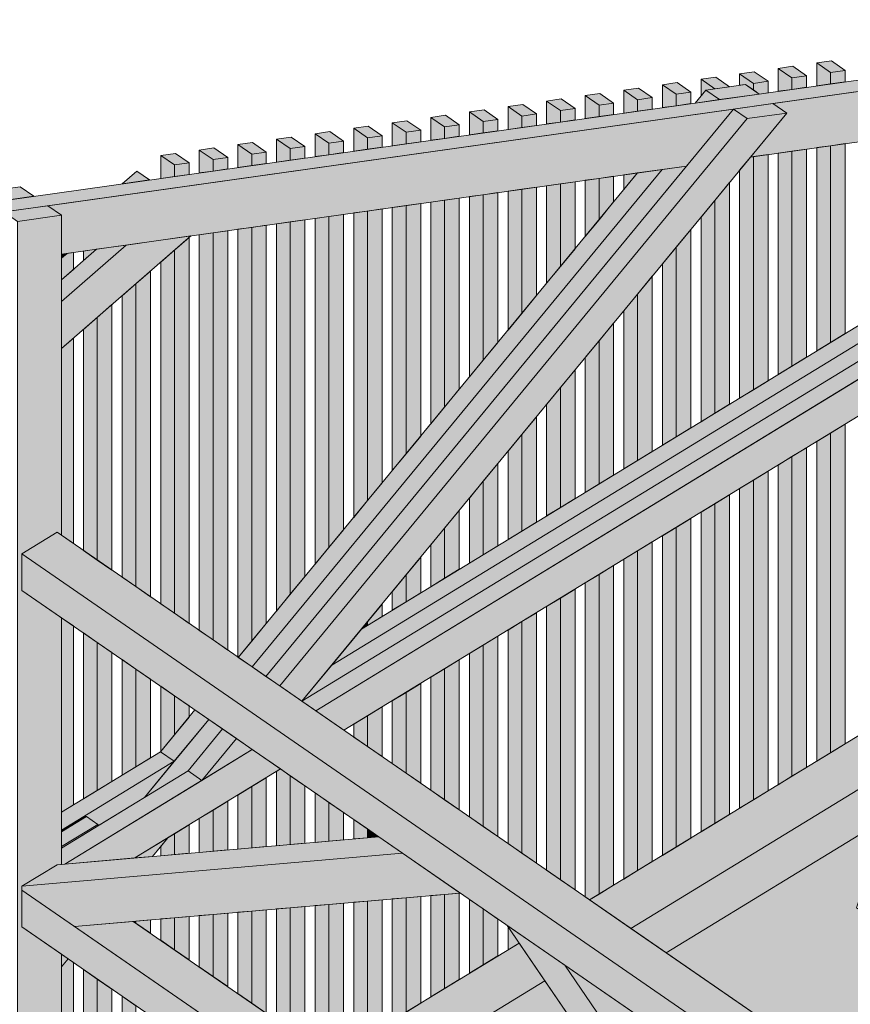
# Model space of a CAD drawing. Header units: millimetres. Extents: x 0 to 1517, y -116 to 725.
# Tile 419 of 501: x 1098 to 1119, y 662 to 687. Entities that reach past the tile are written whole.
import ezdxf

# ---------------------------------------------------------------- set-up
doc = ezdxf.new("R2010")
doc.units = ezdxf.units.MM
doc.layers.add('Ech.1_100', color=7, linetype='Continuous')

msp = doc.modelspace()

# ---------------------------------------------------------------- hatches: boundary and pattern name
at = {"layer": 'Ech.1_100', "linetype": 'Continuous', "lineweight": 5, "true_color": 0xd4c4b3, "transparency": 33554687}
for points in [[(1129.625, 686.693), (1095.197, 681.838), (1095.54, 681.601), (1129.523, 686.394), (1129.625, 686.693)], [(1116.315, 683.28), (1127.986, 684.926), (1127.986, 686.177), (1116.873, 684.61), (1117.216, 684.373), (1116.315, 683.28)], [(1099.191, 680.865), (1114.724, 683.056), (1115.891, 684.471), (1098.848, 682.068), (1099.191, 681.831), (1099.191, 680.865)], [(1105.907, 670.651), (1127.643, 683.927), (1127.301, 684.163), (1106.647, 671.548), (1105.907, 670.651)], [(1127.643, 683.927), (1105.907, 670.651), (1105.168, 669.753), (1127.643, 683.481), (1127.643, 683.927)], [(1105.51, 669.516), (1128.329, 683.454), (1127.986, 683.69), (1105.168, 669.753), (1105.167, 669.753), (1105.51, 669.516)], [(1128.438, 683.521), (1105.51, 669.516), (1106.211, 669.032), (1128.438, 682.608), (1128.438, 683.521)], [(1102.405, 681.319), (1100.796, 681.092), (1099.191, 679.693), (1099.191, 678.517), (1102.405, 681.319)], [(1100.796, 681.092), (1100.063, 680.988), (1099.191, 680.228), (1099.191, 679.693), (1100.796, 681.092)], [(1099.191, 666.548), (1101.995, 668.261), (1101.652, 668.498), (1099.191, 666.994), (1099.191, 666.548)], [(1099.274, 665.708), (1101.015, 665.858), (1104.635, 668.07), (1103.934, 668.554), (1099.274, 665.708)], [(1099.793, 666.893), (1099.795, 666.893), (1099.797, 666.893), (1099.8, 666.893), (1099.802, 666.892), (1099.804, 666.891), (1099.806, 666.89), (1099.809, 666.889), (1099.811, 666.887), (1100.092, 666.693), (1100.095, 666.692), (1100.097, 666.69), (1100.099, 666.687), (1100.102, 666.685), (1100.104, 666.683), (1100.106, 666.68), (1100.108, 666.677), (1100.11, 666.674), (1100.112, 666.671), (1100.114, 666.668), (1100.115, 666.667), (1101.255, 667.363), (1101.995, 668.261), (1099.191, 666.548), (1099.191, 666.527), (1099.788, 666.891), (1099.79, 666.892), (1099.791, 666.893), (1099.793, 666.893)], [(1099.191, 665.7), (1099.274, 665.708), (1102.68, 667.788), (1102.337, 668.024), (1099.191, 666.103), (1099.191, 665.7)]]:
    msp.add_hatch(color=9, dxfattribs=at).paths.add_polyline_path(points)
at = {"layer": 'Ech.1_100', "linetype": 'Continuous', "lineweight": 5, "true_color": 0xeaddd7, "transparency": 33554687}
for points in [[(1117.367, 685.534), (1117.003, 685.483), (1117.345, 685.246), (1117.71, 685.297), (1117.367, 685.534)], [(1117.003, 684.913), (1117.345, 684.961), (1117.345, 685.246), (1117.003, 685.483), (1117.003, 684.913)], [(1118.305, 685.381), (1118.669, 685.433), (1118.326, 685.669), (1117.962, 685.618), (1118.305, 685.381)], [(1117.962, 685.048), (1118.305, 685.097), (1118.305, 685.381), (1117.962, 685.618), (1117.962, 685.048)], [(1115.449, 685.264), (1115.085, 685.212), (1115.427, 684.976), (1115.791, 685.027), (1115.449, 685.264)], [(1115.205, 684.944), (1115.427, 684.976), (1115.085, 685.212), (1115.085, 684.798), (1115.205, 684.944)], [(1116.386, 685.111), (1116.751, 685.162), (1116.408, 685.399), (1116.044, 685.347), (1116.386, 685.111)], [(1116.044, 685.063), (1116.188, 685.083), (1116.386, 684.946), (1116.386, 685.111), (1116.044, 685.347), (1116.044, 685.063)], [(1117.71, 685.297), (1117.345, 685.246), (1117.345, 684.961), (1117.71, 685.013), (1117.71, 685.297)], [(1118.669, 685.433), (1118.305, 685.381), (1118.305, 685.097), (1118.669, 685.148), (1118.669, 685.433)], [(1113.509, 684.705), (1113.873, 684.756), (1113.531, 684.993), (1113.166, 684.942), (1113.509, 684.705)], [(1114.49, 685.128), (1114.126, 685.077), (1114.468, 684.84), (1114.832, 684.892), (1114.49, 685.128)], [(1114.126, 684.507), (1114.468, 684.555), (1114.468, 684.84), (1114.126, 685.077), (1114.126, 684.507)], [(1116.751, 685.162), (1116.386, 685.111), (1116.386, 684.946), (1116.531, 684.846), (1116.751, 684.877), (1116.751, 685.162)], [(1111.591, 684.435), (1111.955, 684.486), (1111.612, 684.722), (1111.248, 684.671), (1111.591, 684.435)], [(1112.55, 684.57), (1112.914, 684.621), (1112.572, 684.858), (1112.207, 684.806), (1112.55, 684.57)], [(1112.207, 684.237), (1112.55, 684.285), (1112.55, 684.57), (1112.207, 684.806), (1112.207, 684.237)], [(1113.166, 684.372), (1113.509, 684.42), (1113.509, 684.705), (1113.166, 684.942), (1113.166, 684.372)], [(1113.873, 684.756), (1113.509, 684.705), (1113.509, 684.42), (1113.873, 684.472), (1113.873, 684.756)], [(1114.832, 684.892), (1114.468, 684.84), (1114.468, 684.555), (1114.832, 684.607), (1114.832, 684.892)], [(1110.653, 684.587), (1110.289, 684.536), (1110.632, 684.299), (1110.996, 684.351), (1110.653, 684.587)], [(1110.289, 683.966), (1110.632, 684.014), (1110.632, 684.299), (1110.289, 684.536), (1110.289, 683.966)], [(1111.248, 684.101), (1111.591, 684.15), (1111.591, 684.435), (1111.248, 684.671), (1111.248, 684.101)], [(1111.955, 684.486), (1111.591, 684.435), (1111.591, 684.15), (1111.955, 684.201), (1111.955, 684.486)], [(1112.914, 684.621), (1112.55, 684.57), (1112.55, 684.285), (1112.914, 684.336), (1112.914, 684.621)], [(1108.713, 684.029), (1109.078, 684.08), (1108.735, 684.317), (1108.371, 684.265), (1108.713, 684.029)], [(1108.371, 683.696), (1108.713, 683.744), (1108.713, 684.029), (1108.371, 684.265), (1108.371, 683.696)], [(1109.673, 684.164), (1110.037, 684.215), (1109.694, 684.452), (1109.33, 684.401), (1109.673, 684.164)], [(1109.33, 683.831), (1109.673, 683.879), (1109.673, 684.164), (1109.33, 684.401), (1109.33, 683.831)], [(1110.996, 684.351), (1110.632, 684.299), (1110.632, 684.014), (1110.996, 684.066), (1110.996, 684.351)], [(1106.795, 683.758), (1107.159, 683.81), (1106.817, 684.046), (1106.453, 683.995), (1106.795, 683.758)], [(1106.453, 683.425), (1106.795, 683.473), (1106.795, 683.758), (1106.453, 683.995), (1106.453, 683.425)], [(1107.776, 684.181), (1107.412, 684.13), (1107.754, 683.894), (1108.119, 683.945), (1107.776, 684.181)], [(1107.412, 683.56), (1107.754, 683.609), (1107.754, 683.894), (1107.412, 684.13), (1107.412, 683.56)], [(1109.078, 684.08), (1108.713, 684.029), (1108.713, 683.744), (1109.078, 683.795), (1109.078, 684.08)], [(1110.037, 684.215), (1109.673, 684.164), (1109.673, 683.879), (1110.037, 683.931), (1110.037, 684.215)], [(1104.877, 683.488), (1105.241, 683.539), (1104.899, 683.776), (1104.534, 683.724), (1104.877, 683.488)], [(1105.836, 683.623), (1106.2, 683.674), (1105.858, 683.911), (1105.494, 683.86), (1105.836, 683.623)], [(1105.494, 683.29), (1105.836, 683.338), (1105.836, 683.623), (1105.494, 683.86), (1105.494, 683.29)], [(1107.159, 683.81), (1106.795, 683.758), (1106.795, 683.473), (1107.159, 683.525), (1107.159, 683.81)], [(1108.119, 683.945), (1107.754, 683.894), (1107.754, 683.609), (1108.119, 683.66), (1108.119, 683.945)], [(1102.959, 683.217), (1103.323, 683.269), (1102.98, 683.505), (1102.616, 683.454), (1102.959, 683.217)], [(1103.918, 683.352), (1104.282, 683.404), (1103.94, 683.64), (1103.575, 683.589), (1103.918, 683.352)], [(1103.575, 683.019), (1103.918, 683.068), (1103.918, 683.352), (1103.575, 683.589), (1103.575, 683.019)], [(1104.534, 683.155), (1104.877, 683.203), (1104.877, 683.488), (1104.534, 683.724), (1104.534, 683.155)], [(1105.241, 683.539), (1104.877, 683.488), (1104.877, 683.203), (1105.241, 683.254), (1105.241, 683.539)], [(1106.2, 683.674), (1105.836, 683.623), (1105.836, 683.338), (1106.2, 683.39), (1106.2, 683.674)], [(1118.305, 683.561), (1117.962, 683.513), (1117.962, 678.459), (1118.305, 678.669), (1118.305, 683.561)], [(1118.669, 683.612), (1118.305, 683.561), (1118.305, 678.669), (1118.669, 678.891), (1118.669, 683.612)], [(1102, 683.082), (1102.364, 683.133), (1102.021, 683.37), (1101.657, 683.318), (1102, 683.082)], [(1101.657, 682.749), (1102, 682.797), (1102, 683.082), (1101.657, 683.318), (1101.657, 682.749)], [(1102.616, 682.884), (1102.959, 682.932), (1102.959, 683.217), (1102.616, 683.454), (1102.616, 682.884)], [(1103.323, 683.269), (1102.959, 683.217), (1102.959, 682.932), (1103.323, 682.984), (1103.323, 683.269)], [(1104.282, 683.404), (1103.918, 683.352), (1103.918, 683.068), (1104.282, 683.119), (1104.282, 683.404)], [(1116.386, 683.29), (1116.315, 683.28), (1116.044, 682.951), (1116.044, 677.288), (1116.386, 677.497), (1116.386, 683.29)], [(1116.751, 683.342), (1116.386, 683.29), (1116.386, 677.497), (1116.751, 677.719), (1116.751, 683.342)], [(1117.345, 683.426), (1117.003, 683.377), (1117.003, 677.874), (1117.345, 678.083), (1117.345, 683.426)], [(1117.71, 683.477), (1117.345, 683.426), (1117.345, 678.083), (1117.71, 678.305), (1117.71, 683.477)], [(1102.364, 683.133), (1102, 683.082), (1102, 682.797), (1102.364, 682.848), (1102.364, 683.133)], [(1100.7, 682.614), (1101.38, 682.71), (1101.062, 682.929), (1100.7, 682.614)], [(1112.914, 682.801), (1112.55, 682.749), (1112.55, 681.722), (1112.914, 682.164), (1112.914, 682.801)], [(1113.508, 682.884), (1113.166, 682.836), (1113.166, 682.47), (1113.508, 682.884)], [(1110.996, 682.53), (1110.632, 682.479), (1110.632, 679.394), (1110.996, 679.836), (1110.996, 682.53)], [(1111.591, 682.614), (1111.248, 682.566), (1111.248, 680.142), (1111.591, 680.558), (1111.591, 682.614)], [(1111.955, 682.665), (1111.591, 682.614), (1111.591, 680.558), (1111.955, 681), (1111.955, 682.665)], [(1112.55, 682.749), (1112.207, 682.701), (1112.207, 681.306), (1112.55, 681.722), (1112.55, 682.749)], [(1115.427, 676.911), (1115.791, 677.134), (1115.791, 682.645), (1115.427, 682.203), (1115.427, 676.911)], [(1109.673, 682.344), (1109.33, 682.295), (1109.33, 677.814), (1109.673, 678.23), (1109.673, 682.344)], [(1110.037, 682.395), (1109.673, 682.344), (1109.673, 678.23), (1110.037, 678.672), (1110.037, 682.395)], [(1110.632, 682.479), (1110.289, 682.43), (1110.289, 678.978), (1110.632, 679.394), (1110.632, 682.479)], [(1107.754, 682.073), (1107.412, 682.025), (1107.412, 675.487), (1107.754, 675.902), (1107.754, 682.073)], [(1108.119, 682.124), (1107.754, 682.073), (1107.754, 675.902), (1108.119, 676.344), (1108.119, 682.124)], [(1108.713, 682.208), (1108.371, 682.16), (1108.371, 676.651), (1108.713, 677.066), (1108.713, 682.208)], [(1109.078, 682.26), (1108.713, 682.208), (1108.713, 677.066), (1109.078, 677.508), (1109.078, 682.26)], [(1115.085, 676.702), (1115.427, 676.911), (1115.427, 682.203), (1115.085, 681.787), (1115.085, 676.702)], [(1105.836, 681.802), (1105.494, 681.754), (1105.494, 673.159), (1105.836, 673.575), (1105.836, 681.802)], [(1106.2, 681.854), (1105.836, 681.802), (1105.836, 673.575), (1106.2, 674.017), (1106.2, 681.854)], [(1106.795, 681.938), (1106.453, 681.889), (1106.453, 674.323), (1106.795, 674.739), (1106.795, 681.938)], [(1107.159, 681.989), (1106.795, 681.938), (1106.795, 674.739), (1107.159, 675.181), (1107.159, 681.989)], [(1104.282, 681.583), (1103.918, 681.532), (1103.918, 671.247), (1104.282, 671.689), (1104.282, 681.583)], [(1104.877, 681.667), (1104.534, 681.619), (1104.534, 671.995), (1104.877, 672.411), (1104.877, 681.667)], [(1105.241, 681.719), (1104.877, 681.667), (1104.877, 672.411), (1105.241, 672.853), (1105.241, 681.719)], [(1102.959, 681.397), (1102.616, 681.348), (1102.616, 671.514), (1102.959, 671.278), (1102.959, 681.397)], [(1103.323, 681.448), (1102.959, 681.397), (1102.959, 671.278), (1103.323, 671.026), (1103.323, 681.448)], [(1103.918, 681.532), (1103.575, 681.484), (1103.575, 670.852), (1103.586, 670.844), (1103.918, 671.247), (1103.918, 681.532)], [(1114.468, 676.325), (1114.832, 676.548), (1114.832, 681.481), (1114.468, 681.039), (1114.468, 676.325)], [(1102, 671.94), (1102.364, 671.688), (1102.364, 681.283), (1102, 680.965), (1102, 671.94)], [(1099.486, 680.907), (1099.331, 680.885), (1099.191, 680.763), (1099.191, 680.228), (1099.486, 680.486), (1099.486, 680.907)], [(1099.331, 680.885), (1099.191, 680.865), (1099.191, 680.763), (1099.331, 680.885)], [(1100.063, 680.988), (1099.739, 680.943), (1099.739, 680.705), (1100.063, 680.988)], [(1101.657, 672.176), (1102, 671.94), (1102, 680.965), (1101.657, 680.667), (1101.657, 672.176)], [(1114.126, 676.116), (1114.468, 676.325), (1114.468, 681.039), (1114.126, 680.624), (1114.126, 676.116)], [(1101.041, 672.602), (1101.405, 672.351), (1101.405, 680.447), (1101.041, 680.129), (1101.041, 672.602)], [(1113.509, 675.74), (1113.873, 675.962), (1113.873, 680.317), (1113.509, 679.875), (1113.509, 675.74)], [(1100.698, 672.839), (1101.041, 672.602), (1101.041, 680.129), (1100.698, 679.831), (1100.698, 672.839)], [(1113.166, 675.53), (1113.509, 675.74), (1113.509, 679.875), (1113.166, 679.46), (1113.166, 675.53)], [(1100.081, 673.264), (1100.446, 673.013), (1100.446, 679.611), (1100.081, 679.293), (1100.081, 673.264)], [(1099.739, 673.501), (1100.081, 673.264), (1100.081, 679.293), (1099.739, 678.995), (1099.739, 673.501)], [(1112.55, 675.154), (1112.914, 675.376), (1112.914, 679.153), (1112.55, 678.711), (1112.55, 675.154)], [(1099.191, 673.879), (1099.486, 673.675), (1099.486, 678.775), (1099.191, 678.517), (1099.191, 673.879)], [(1112.207, 674.944), (1112.55, 675.154), (1112.55, 678.711), (1112.207, 678.296), (1112.207, 674.944)], [(1111.591, 674.568), (1111.955, 674.79), (1111.955, 677.99), (1111.591, 677.548), (1111.591, 674.568)], [(1111.248, 674.359), (1111.591, 674.568), (1111.591, 677.548), (1111.248, 677.132), (1111.248, 674.359)], [(1110.632, 673.982), (1110.996, 674.205), (1110.996, 676.826), (1110.632, 676.384), (1110.632, 673.982)], [(1118.305, 676.419), (1117.962, 676.21), (1117.962, 668.264), (1118.305, 668.474), (1118.305, 676.419)], [(1118.305, 668.474), (1118.669, 668.696), (1118.669, 676.641), (1118.305, 676.419), (1118.305, 668.474)], [(1110.289, 673.773), (1110.632, 673.982), (1110.632, 676.384), (1110.289, 675.968), (1110.289, 673.773)], [(1117.345, 667.888), (1117.71, 668.11), (1117.71, 676.055), (1117.345, 675.833), (1117.345, 667.888)], [(1117.003, 667.679), (1117.345, 667.888), (1117.345, 675.833), (1117.003, 675.624), (1117.003, 667.679)], [(1109.673, 673.396), (1110.037, 673.619), (1110.037, 675.662), (1109.673, 675.22), (1109.673, 673.396)], [(1116.751, 675.47), (1116.386, 675.247), (1116.386, 667.302), (1116.751, 667.524), (1116.751, 675.47)], [(1109.33, 673.187), (1109.673, 673.396), (1109.673, 675.22), (1109.33, 674.804), (1109.33, 673.187)], [(1116.386, 675.247), (1116.044, 675.038), (1116.044, 667.093), (1116.386, 667.302), (1116.386, 675.247)], [(1115.427, 666.716), (1115.791, 666.939), (1115.791, 674.884), (1115.427, 674.661), (1115.427, 666.716)], [(1108.713, 672.81), (1109.078, 673.033), (1109.078, 674.498), (1108.713, 674.056), (1108.713, 672.81)], [(1115.427, 674.661), (1115.085, 674.452), (1115.085, 666.507), (1115.427, 666.716), (1115.427, 674.661)], [(1114.468, 666.13), (1114.832, 666.353), (1114.832, 674.298), (1114.468, 674.076), (1114.468, 666.13)], [(1108.371, 672.601), (1108.713, 672.81), (1108.713, 674.056), (1108.371, 673.64), (1108.371, 672.601)], [(1114.126, 665.921), (1114.468, 666.13), (1114.468, 674.076), (1114.126, 673.866), (1114.126, 665.921)], [(1113.509, 665.544), (1113.873, 665.767), (1113.873, 673.712), (1113.509, 673.49), (1113.509, 665.544)], [(1113.166, 665.335), (1113.509, 665.544), (1113.509, 673.49), (1113.166, 673.281), (1113.166, 665.335)], [(1107.754, 672.225), (1108.119, 672.447), (1108.119, 673.334), (1107.754, 672.892), (1107.754, 672.225)], [(1112.55, 664.959), (1112.914, 665.181), (1112.914, 673.126), (1112.55, 672.904), (1112.55, 664.959)], [(1107.412, 672.015), (1107.754, 672.225), (1107.754, 672.892), (1107.412, 672.476), (1107.412, 672.015)], [(1112.317, 664.816), (1112.55, 664.959), (1112.55, 672.904), (1112.207, 672.695), (1112.207, 664.891), (1112.317, 664.816)], [(1111.955, 672.541), (1111.591, 672.318), (1111.591, 665.317), (1111.955, 665.066), (1111.955, 672.541)], [(1111.591, 672.318), (1111.248, 672.109), (1111.248, 665.554), (1111.591, 665.317), (1111.591, 672.318)], [(1106.795, 671.639), (1107.159, 671.861), (1107.159, 672.17), (1106.795, 671.728), (1106.795, 671.639)], [(1099.191, 666.994), (1099.486, 667.175), (1099.486, 671.625), (1099.191, 671.829), (1099.191, 666.994)], [(1110.996, 671.955), (1110.632, 671.732), (1110.632, 665.979), (1110.996, 665.728), (1110.996, 671.955)], [(1106.647, 671.548), (1106.795, 671.639), (1106.795, 671.728), (1106.647, 671.548)], [(1110.632, 671.732), (1110.289, 671.523), (1110.289, 666.216), (1110.632, 665.979), (1110.632, 671.732)], [(1099.739, 667.329), (1100.081, 667.538), (1100.081, 671.214), (1099.739, 671.451), (1099.739, 667.329)], [(1110.037, 671.369), (1109.673, 671.146), (1109.673, 666.642), (1110.037, 666.39), (1110.037, 671.369)], [(1100.081, 667.538), (1100.446, 667.761), (1100.446, 670.963), (1100.081, 671.214), (1100.081, 667.538)], [(1109.673, 671.146), (1109.33, 670.937), (1109.33, 666.878), (1109.673, 666.642), (1109.673, 671.146)], [(1100.698, 667.915), (1101.041, 668.124), (1101.041, 670.552), (1100.698, 670.789), (1100.698, 667.915)], [(1109.078, 670.783), (1108.713, 670.561), (1108.713, 667.304), (1109.078, 667.053), (1109.078, 670.783)], [(1101.041, 668.124), (1101.405, 668.346), (1101.405, 670.301), (1101.041, 670.552), (1101.041, 668.124)], [(1108.713, 670.561), (1108.371, 670.351), (1108.371, 667.541), (1108.713, 667.304), (1108.713, 670.561)], [(1102, 669.89), (1101.657, 670.126), (1101.657, 668.503), (1102, 668.919), (1102, 669.89)], [(1108.119, 670.197), (1107.754, 669.975), (1107.754, 667.966), (1108.119, 667.715), (1108.119, 670.197)], [(1102.364, 669.638), (1102, 669.89), (1102, 668.919), (1102.364, 669.361), (1102.364, 669.638)], [(1107.754, 669.975), (1107.412, 669.766), (1107.412, 668.203), (1107.754, 667.966), (1107.754, 669.975)], [(1107.159, 669.611), (1106.795, 669.389), (1106.795, 668.629), (1107.159, 668.377), (1107.159, 669.611)], [(1106.795, 669.389), (1106.453, 669.18), (1106.453, 668.865), (1106.795, 668.629), (1106.795, 669.389)], [(1103.918, 666.11), (1104.282, 666.142), (1104.282, 667.854), (1103.918, 667.632), (1103.918, 666.11)], [(1104.534, 666.164), (1104.877, 666.193), (1104.877, 667.903), (1104.635, 668.07), (1104.534, 668.008), (1104.534, 666.164)], [(1104.877, 666.193), (1105.241, 666.225), (1105.241, 667.652), (1104.877, 667.903), (1104.877, 666.193)], [(1103.575, 666.08), (1103.918, 666.11), (1103.918, 667.632), (1103.575, 667.422), (1103.575, 666.08)], [(1105.494, 666.247), (1105.836, 666.276), (1105.836, 667.241), (1105.494, 667.477), (1105.494, 666.247)], [(1102.959, 666.027), (1103.323, 666.059), (1103.323, 667.268), (1102.959, 667.046), (1102.959, 666.027)], [(1105.836, 666.276), (1106.2, 666.308), (1106.2, 666.989), (1105.836, 667.241), (1105.836, 666.276)], [(1102.616, 665.997), (1102.959, 666.027), (1102.959, 667.046), (1102.616, 666.837), (1102.616, 665.997)], [(1102, 665.944), (1102.364, 665.975), (1102.364, 666.682), (1102, 666.46), (1102, 665.944)], [(1106.453, 666.33), (1106.795, 666.36), (1106.795, 666.579), (1106.453, 666.815), (1106.453, 666.33)], [(1101.657, 665.914), (1102, 665.944), (1102, 666.46), (1101.832, 666.358), (1101.657, 666.145), (1101.657, 665.914)], [(1106.795, 666.36), (1107.077, 666.384), (1106.795, 666.579), (1106.795, 666.36)], [(1108.119, 664.902), (1107.754, 664.871), (1107.754, 662.03), (1108.119, 662.252), (1108.119, 664.902)], [(1108.713, 664.954), (1108.371, 664.924), (1108.371, 662.406), (1108.713, 662.615), (1108.713, 664.954)], [(1109.078, 664.985), (1108.713, 664.954), (1108.713, 662.615), (1109.078, 662.838), (1109.078, 664.985)], [(1105.241, 664.653), (1104.877, 664.621), (1104.877, 661.588), (1105.241, 661.337), (1105.241, 664.653)], [(1105.836, 664.704), (1105.494, 664.675), (1105.494, 661.163), (1105.836, 660.926), (1105.836, 664.704)], [(1106.2, 664.736), (1105.836, 664.704), (1105.836, 660.926), (1105.888, 660.89), (1106.2, 661.08), (1106.2, 664.736)], [(1106.795, 664.787), (1106.453, 664.758), (1106.453, 661.235), (1106.795, 661.444), (1106.795, 664.787)], [(1107.159, 664.819), (1106.795, 664.787), (1106.795, 661.444), (1107.159, 661.666), (1107.159, 664.819)], [(1107.754, 664.871), (1107.412, 664.841), (1107.412, 661.82), (1107.754, 662.03), (1107.754, 664.871)], [(1109.33, 662.992), (1109.673, 663.201), (1109.673, 664.592), (1109.33, 664.828), (1109.33, 662.992)], [(1102.959, 664.455), (1102.616, 664.425), (1102.616, 663.149), (1102.959, 662.913), (1102.959, 664.455)], [(1103.323, 664.486), (1102.959, 664.455), (1102.959, 662.913), (1103.323, 662.661), (1103.323, 664.486)], [(1103.918, 664.538), (1103.575, 664.508), (1103.575, 662.487), (1103.918, 662.251), (1103.918, 664.538)], [(1104.282, 664.57), (1103.918, 664.538), (1103.918, 662.251), (1104.282, 661.999), (1104.282, 664.57)], [(1104.877, 664.621), (1104.534, 664.591), (1104.534, 661.825), (1104.877, 661.588), (1104.877, 664.621)], [(1109.673, 663.201), (1110.037, 663.424), (1110.037, 664.34), (1109.673, 664.592), (1109.673, 663.201)], [(1101.041, 664.289), (1100.975, 664.283), (1101.041, 664.237), (1101.041, 664.289)], [(1101.405, 664.32), (1101.041, 664.289), (1101.041, 664.237), (1101.405, 663.986), (1101.405, 664.32)], [(1102, 664.372), (1101.657, 664.342), (1101.657, 663.812), (1102, 663.575), (1102, 664.372)], [(1102.364, 664.403), (1102, 664.372), (1102, 663.575), (1102.364, 663.324), (1102.364, 664.403)], [(1110.289, 663.578), (1110.564, 663.745), (1110.289, 664.148), (1110.289, 663.578)], [(1099.191, 656.799), (1099.486, 656.98), (1099.486, 663.261), (1099.355, 663.352), (1099.191, 663.153), (1099.191, 656.799)], [(1099.739, 657.134), (1100.081, 657.343), (1100.081, 662.85), (1099.739, 663.086), (1099.739, 657.134)], [(1100.081, 657.343), (1100.446, 657.566), (1100.446, 662.598), (1100.081, 662.85), (1100.081, 657.343)], [(1100.698, 657.72), (1101.041, 657.929), (1101.041, 662.187), (1100.698, 662.424), (1100.698, 657.72)]]:
    msp.add_hatch(color=254, dxfattribs=at).paths.add_polyline_path(points)
at = {"layer": 'Ech.1_100', "linetype": 'Continuous', "lineweight": 5, "true_color": 0xe0d9d1, "transparency": 33554687}
for points in [[(1116.188, 685.083), (1115.205, 684.944), (1115.548, 684.708), (1116.531, 684.846), (1116.188, 685.083)], [(1114.94, 684.622), (1115.548, 684.708), (1115.205, 684.944), (1114.94, 684.622)], [(1116.873, 684.61), (1115.891, 684.471), (1116.233, 684.235), (1117.216, 684.373), (1116.873, 684.61)], [(1104.271, 670.371), (1104.614, 670.135), (1116.233, 684.235), (1115.891, 684.471), (1104.271, 670.371)], [(1117.216, 684.373), (1116.233, 684.235), (1104.614, 670.135), (1105.167, 669.753), (1117.216, 684.373)], [(1114.724, 683.056), (1114.116, 682.97), (1103.929, 670.608), (1104.271, 670.371), (1114.724, 683.056)], [(1114.116, 682.97), (1113.508, 682.884), (1103.586, 670.844), (1103.929, 670.608), (1114.116, 682.97)], [(1102.852, 669.301), (1102.509, 669.538), (1101.652, 668.498), (1101.995, 668.261), (1102.852, 669.301)], [(1101.255, 667.363), (1102.337, 668.024), (1103.195, 669.065), (1102.852, 669.301), (1101.255, 667.363)], [(1102.337, 668.024), (1102.68, 667.788), (1103.537, 668.828), (1103.195, 669.065), (1102.337, 668.024)], [(1102.68, 667.788), (1103.934, 668.554), (1103.537, 668.828), (1102.68, 667.788)], [(1098.207, 665.157), (1107.666, 665.977), (1107.077, 666.384), (1099.082, 665.691), (1098.207, 665.157)], [(1101.015, 665.858), (1101.452, 665.896), (1101.832, 666.358), (1101.015, 665.858)], [(1107.666, 665.977), (1098.207, 665.157), (1098.207, 665.056), (1099.511, 664.156), (1109.1, 664.987), (1107.666, 665.977)], [(1111.699, 663.192), (1110.266, 664.182), (1115.293, 656.804), (1115.769, 657.219), (1111.699, 663.192)], [(1099.355, 663.352), (1099.191, 663.465), (1099.191, 663.153), (1099.355, 663.352)], [(1114.037, 661.578), (1111.699, 663.192), (1115.769, 657.219), (1116.546, 657.896), (1114.037, 661.578)]]:
    msp.add_hatch(color=254, dxfattribs=at).paths.add_polyline_path(points)
at = {"layer": 'Ech.1_100', "linetype": 'Continuous', "lineweight": 5, "true_color": 0xe0c8b3, "transparency": 33554687}
for points in [[(1098.163, 682.541), (1097.07, 682.387), (1097.413, 682.15), (1098.506, 682.304), (1098.163, 682.541)], [(1098.098, 681.677), (1099.191, 681.831), (1098.848, 682.068), (1097.756, 681.914), (1098.098, 681.677)], [(1099.082, 665.691), (1099.191, 665.7), (1099.191, 671.829), (1098.207, 672.508), (1098.207, 673.421), (1099.082, 673.955), (1099.191, 673.879), (1099.191, 681.831), (1098.098, 681.677), (1098.098, 654.871), (1099.191, 655.538), (1099.191, 663.465), (1098.207, 664.144), (1098.207, 665.157), (1099.082, 665.691)]]:
    msp.add_hatch(color=9, dxfattribs=at).paths.add_polyline_path(points)
at = {"layer": 'Ech.1_100', "linetype": 'Continuous', "lineweight": 5, "true_color": 0xe3bbbb, "transparency": 33554687}
for points in [[(1099.082, 673.955), (1098.207, 673.421), (1118.378, 659.493), (1119.106, 660.128), (1099.082, 673.955)], [(1118.378, 659.493), (1098.207, 673.421), (1098.207, 672.508), (1117.794, 658.984), (1118.378, 659.493)], [(1098.207, 664.144), (1112.44, 654.316), (1113.024, 654.826), (1098.207, 665.056), (1098.207, 664.144)], [(1100.975, 664.283), (1099.511, 664.156), (1113.024, 654.826), (1113.752, 655.46), (1100.975, 664.283)]]:
    msp.add_hatch(color=9, dxfattribs=at).paths.add_polyline_path(points)
at = {"layer": 'Ech.1_100', "linetype": 'Continuous', "lineweight": 5, "true_color": 0xdcdcdc, "transparency": 33554687}
for points in [[(1127.301, 673.968), (1112.317, 664.816), (1113.344, 664.107), (1128.329, 673.259), (1127.301, 673.968)], [(1128.329, 673.259), (1113.344, 664.107), (1114.221, 663.501), (1128.329, 672.118), (1128.329, 673.259)], [(1110.564, 663.745), (1105.888, 660.89), (1106.916, 660.18), (1111.207, 662.801), (1110.564, 663.745)], [(1107.793, 659.575), (1111.756, 661.996), (1111.207, 662.801), (1106.916, 660.18), (1107.793, 659.575)]]:
    msp.add_hatch(color=254, dxfattribs=at).paths.add_polyline_path(points)
at = {"layer": 'Ech.1_100', "linetype": 'Continuous', "lineweight": 5, "true_color": 0xf8f8f8, "transparency": 33554687}
msp.add_hatch(color=7, dxfattribs=at).paths.add_polyline_path([(1121.049, 665.829), (1122.142, 665.984), (1122.484, 665.747), (1128.329, 666.571), (1128.329, 672.118), (1114.221, 663.501), (1119.106, 660.128), (1121.049, 661.822), (1121.049, 664.009), (1120.067, 663.87), (1119.294, 664.387), (1118.952, 664.623), (1119.176, 665.28), (1121.049, 665.545), (1121.049, 665.829)])
at = {"layer": 'Ech.1_100', "linetype": 'Continuous', "lineweight": 5, "true_color": 0xb3d6f7, "transparency": 33554687}
for points in [[(1099.795, 666.893), (1099.793, 666.893), (1099.791, 666.893), (1099.79, 666.892), (1099.788, 666.891), (1099.191, 666.527), (1099.191, 666.508), (1099.811, 666.887), (1099.809, 666.889), (1099.806, 666.89), (1099.804, 666.891), (1099.802, 666.892), (1099.8, 666.893), (1099.797, 666.893), (1099.795, 666.893)], [(1099.191, 666.143), (1100.092, 666.693), (1099.811, 666.887), (1099.191, 666.508), (1099.191, 666.143)], [(1100.092, 666.693), (1099.191, 666.143), (1099.191, 666.103), (1100.115, 666.667), (1100.114, 666.668), (1100.112, 666.671), (1100.11, 666.674), (1100.108, 666.677), (1100.106, 666.68), (1100.104, 666.683), (1100.102, 666.685), (1100.099, 666.687), (1100.097, 666.69), (1100.095, 666.692), (1100.092, 666.693)]]:
    msp.add_hatch(color=254, dxfattribs=at).paths.add_polyline_path(points)

# ---------------------------------------------------------------- linework, layer by layer
at = {"layer": 'Ech.1_100', "color": 7, "linetype": 'Continuous', "lineweight": 5}
for points in [[(1129.625, 686.693), (1095.197, 681.838), (1095.54, 681.601), (1129.523, 686.394), (1129.625, 686.693)], [(1116.315, 683.28), (1127.986, 684.926), (1127.986, 686.177), (1116.873, 684.61), (1117.216, 684.373), (1116.315, 683.28)], [(1117.367, 685.534), (1117.003, 685.483), (1117.345, 685.246), (1117.71, 685.297), (1117.367, 685.534)], [(1117.003, 684.913), (1117.345, 684.961), (1117.345, 685.246), (1117.003, 685.483), (1117.003, 684.913)], [(1118.305, 685.381), (1118.669, 685.433), (1118.326, 685.669), (1117.962, 685.618), (1118.305, 685.381)], [(1117.962, 685.048), (1118.305, 685.097), (1118.305, 685.381), (1117.962, 685.618), (1117.962, 685.048)], [(1115.449, 685.264), (1115.085, 685.212), (1115.427, 684.976), (1115.791, 685.027), (1115.449, 685.264)], [(1115.205, 684.944), (1115.427, 684.976), (1115.085, 685.212), (1115.085, 684.798), (1115.205, 684.944)], [(1116.386, 685.111), (1116.751, 685.162), (1116.408, 685.399), (1116.044, 685.347), (1116.386, 685.111)], [(1116.044, 685.063), (1116.188, 685.083), (1116.386, 684.946), (1116.386, 685.111), (1116.044, 685.347), (1116.044, 685.063)], [(1117.71, 685.297), (1117.345, 685.246), (1117.345, 684.961), (1117.71, 685.013), (1117.71, 685.297)], [(1118.669, 685.433), (1118.305, 685.381), (1118.305, 685.097), (1118.669, 685.148), (1118.669, 685.433)], [(1113.509, 684.705), (1113.873, 684.756), (1113.531, 684.993), (1113.166, 684.942), (1113.509, 684.705)], [(1114.49, 685.128), (1114.126, 685.077), (1114.468, 684.84), (1114.832, 684.892), (1114.49, 685.128)], [(1114.126, 684.507), (1114.468, 684.555), (1114.468, 684.84), (1114.126, 685.077), (1114.126, 684.507)], [(1116.188, 685.083), (1115.205, 684.944), (1115.548, 684.708), (1116.531, 684.846), (1116.188, 685.083)], [(1116.751, 685.162), (1116.386, 685.111), (1116.386, 684.946), (1116.531, 684.846), (1116.751, 684.877), (1116.751, 685.162)], [(1111.591, 684.435), (1111.955, 684.486), (1111.612, 684.722), (1111.248, 684.671), (1111.591, 684.435)], [(1112.55, 684.57), (1112.914, 684.621), (1112.572, 684.858), (1112.207, 684.806), (1112.55, 684.57)], [(1112.207, 684.237), (1112.55, 684.285), (1112.55, 684.57), (1112.207, 684.806), (1112.207, 684.237)], [(1113.166, 684.372), (1113.509, 684.42), (1113.509, 684.705), (1113.166, 684.942), (1113.166, 684.372)], [(1113.873, 684.756), (1113.509, 684.705), (1113.509, 684.42), (1113.873, 684.472), (1113.873, 684.756)], [(1114.832, 684.892), (1114.468, 684.84), (1114.468, 684.555), (1114.832, 684.607), (1114.832, 684.892)], [(1114.94, 684.622), (1115.548, 684.708), (1115.205, 684.944), (1114.94, 684.622)], [(1110.653, 684.587), (1110.289, 684.536), (1110.632, 684.299), (1110.996, 684.351), (1110.653, 684.587)], [(1110.289, 683.966), (1110.632, 684.014), (1110.632, 684.299), (1110.289, 684.536), (1110.289, 683.966)], [(1111.248, 684.101), (1111.591, 684.15), (1111.591, 684.435), (1111.248, 684.671), (1111.248, 684.101)], [(1111.955, 684.486), (1111.591, 684.435), (1111.591, 684.15), (1111.955, 684.201), (1111.955, 684.486)], [(1112.914, 684.621), (1112.55, 684.57), (1112.55, 684.285), (1112.914, 684.336), (1112.914, 684.621)], [(1116.873, 684.61), (1115.891, 684.471), (1116.233, 684.235), (1117.216, 684.373), (1116.873, 684.61)], [(1099.191, 680.865), (1114.724, 683.056), (1115.891, 684.471), (1098.848, 682.068), (1099.191, 681.831), (1099.191, 680.865)], [(1104.271, 670.371), (1104.614, 670.135), (1116.233, 684.235), (1115.891, 684.471), (1104.271, 670.371)], [(1117.216, 684.373), (1116.233, 684.235), (1104.614, 670.135), (1105.167, 669.753), (1117.216, 684.373)], [(1108.713, 684.029), (1109.078, 684.08), (1108.735, 684.317), (1108.371, 684.265), (1108.713, 684.029)], [(1108.371, 683.696), (1108.713, 683.744), (1108.713, 684.029), (1108.371, 684.265), (1108.371, 683.696)], [(1109.673, 684.164), (1110.037, 684.215), (1109.694, 684.452), (1109.33, 684.401), (1109.673, 684.164)], [(1109.33, 683.831), (1109.673, 683.879), (1109.673, 684.164), (1109.33, 684.401), (1109.33, 683.831)], [(1110.996, 684.351), (1110.632, 684.299), (1110.632, 684.014), (1110.996, 684.066), (1110.996, 684.351)], [(1105.907, 670.651), (1127.643, 683.927), (1127.301, 684.163), (1106.647, 671.548), (1105.907, 670.651)], [(1106.795, 683.758), (1107.159, 683.81), (1106.817, 684.046), (1106.453, 683.995), (1106.795, 683.758)], [(1106.453, 683.425), (1106.795, 683.473), (1106.795, 683.758), (1106.453, 683.995), (1106.453, 683.425)], [(1107.776, 684.181), (1107.412, 684.13), (1107.754, 683.894), (1108.119, 683.945), (1107.776, 684.181)], [(1107.412, 683.56), (1107.754, 683.609), (1107.754, 683.894), (1107.412, 684.13), (1107.412, 683.56)], [(1109.078, 684.08), (1108.713, 684.029), (1108.713, 683.744), (1109.078, 683.795), (1109.078, 684.08)], [(1110.037, 684.215), (1109.673, 684.164), (1109.673, 683.879), (1110.037, 683.931), (1110.037, 684.215)], [(1104.877, 683.488), (1105.241, 683.539), (1104.899, 683.776), (1104.534, 683.724), (1104.877, 683.488)], [(1127.643, 683.927), (1105.907, 670.651), (1105.168, 669.753), (1127.643, 683.481), (1127.643, 683.927)], [(1105.836, 683.623), (1106.2, 683.674), (1105.858, 683.911), (1105.494, 683.86), (1105.836, 683.623)], [(1105.494, 683.29), (1105.836, 683.338), (1105.836, 683.623), (1105.494, 683.86), (1105.494, 683.29)], [(1107.159, 683.81), (1106.795, 683.758), (1106.795, 683.473), (1107.159, 683.525), (1107.159, 683.81)], [(1108.119, 683.945), (1107.754, 683.894), (1107.754, 683.609), (1108.119, 683.66), (1108.119, 683.945)], [(1102.959, 683.217), (1103.323, 683.269), (1102.98, 683.505), (1102.616, 683.454), (1102.959, 683.217)], [(1103.918, 683.352), (1104.282, 683.404), (1103.94, 683.64), (1103.575, 683.589), (1103.918, 683.352)], [(1103.575, 683.019), (1103.918, 683.068), (1103.918, 683.352), (1103.575, 683.589), (1103.575, 683.019)], [(1104.534, 683.155), (1104.877, 683.203), (1104.877, 683.488), (1104.534, 683.724), (1104.534, 683.155)], [(1105.241, 683.539), (1104.877, 683.488), (1104.877, 683.203), (1105.241, 683.254), (1105.241, 683.539)], [(1105.51, 669.516), (1128.329, 683.454), (1127.986, 683.69), (1105.168, 669.753), (1105.167, 669.753), (1105.51, 669.516)], [(1128.438, 683.521), (1105.51, 669.516), (1106.211, 669.032), (1128.438, 682.608), (1128.438, 683.521)], [(1106.2, 683.674), (1105.836, 683.623), (1105.836, 683.338), (1106.2, 683.39), (1106.2, 683.674)], [(1118.305, 683.561), (1117.962, 683.513), (1117.962, 678.459), (1118.305, 678.669), (1118.305, 683.561)], [(1118.669, 683.612), (1118.305, 683.561), (1118.305, 678.669), (1118.669, 678.891), (1118.669, 683.612)], [(1102, 683.082), (1102.364, 683.133), (1102.021, 683.37), (1101.657, 683.318), (1102, 683.082)], [(1101.657, 682.749), (1102, 682.797), (1102, 683.082), (1101.657, 683.318), (1101.657, 682.749)], [(1102.616, 682.884), (1102.959, 682.932), (1102.959, 683.217), (1102.616, 683.454), (1102.616, 682.884)], [(1103.323, 683.269), (1102.959, 683.217), (1102.959, 682.932), (1103.323, 682.984), (1103.323, 683.269)], [(1104.282, 683.404), (1103.918, 683.352), (1103.918, 683.068), (1104.282, 683.119), (1104.282, 683.404)], [(1116.386, 683.29), (1116.315, 683.28), (1116.044, 682.951), (1116.044, 677.288), (1116.386, 677.497), (1116.386, 683.29)], [(1116.751, 683.342), (1116.386, 683.29), (1116.386, 677.497), (1116.751, 677.719), (1116.751, 683.342)], [(1117.345, 683.426), (1117.003, 683.377), (1117.003, 677.874), (1117.345, 678.083), (1117.345, 683.426)], [(1117.71, 683.477), (1117.345, 683.426), (1117.345, 678.083), (1117.71, 678.305), (1117.71, 683.477)], [(1102.364, 683.133), (1102, 683.082), (1102, 682.797), (1102.364, 682.848), (1102.364, 683.133)], [(1114.724, 683.056), (1114.116, 682.97), (1103.929, 670.608), (1104.271, 670.371), (1114.724, 683.056)], [(1100.7, 682.614), (1101.38, 682.71), (1101.062, 682.929), (1100.7, 682.614)], [(1114.116, 682.97), (1113.508, 682.884), (1103.586, 670.844), (1103.929, 670.608), (1114.116, 682.97)], [(1112.914, 682.801), (1112.55, 682.749), (1112.55, 681.722), (1112.914, 682.164), (1112.914, 682.801)], [(1113.508, 682.884), (1113.166, 682.836), (1113.166, 682.47), (1113.508, 682.884)], [(1098.163, 682.541), (1097.07, 682.387), (1097.413, 682.15), (1098.506, 682.304), (1098.163, 682.541)], [(1110.996, 682.53), (1110.632, 682.479), (1110.632, 679.394), (1110.996, 679.836), (1110.996, 682.53)], [(1111.591, 682.614), (1111.248, 682.566), (1111.248, 680.142), (1111.591, 680.558), (1111.591, 682.614)], [(1111.955, 682.665), (1111.591, 682.614), (1111.591, 680.558), (1111.955, 681), (1111.955, 682.665)], [(1112.55, 682.749), (1112.207, 682.701), (1112.207, 681.306), (1112.55, 681.722), (1112.55, 682.749)], [(1115.427, 676.911), (1115.791, 677.134), (1115.791, 682.645), (1115.427, 682.203), (1115.427, 676.911)], [(1109.673, 682.344), (1109.33, 682.295), (1109.33, 677.814), (1109.673, 678.23), (1109.673, 682.344)], [(1110.037, 682.395), (1109.673, 682.344), (1109.673, 678.23), (1110.037, 678.672), (1110.037, 682.395)], [(1110.632, 682.479), (1110.289, 682.43), (1110.289, 678.978), (1110.632, 679.394), (1110.632, 682.479)], [(1098.098, 681.677), (1099.191, 681.831), (1098.848, 682.068), (1097.756, 681.914), (1098.098, 681.677)], [(1107.754, 682.073), (1107.412, 682.025), (1107.412, 675.487), (1107.754, 675.902), (1107.754, 682.073)], [(1108.119, 682.124), (1107.754, 682.073), (1107.754, 675.902), (1108.119, 676.344), (1108.119, 682.124)], [(1108.713, 682.208), (1108.371, 682.16), (1108.371, 676.651), (1108.713, 677.066), (1108.713, 682.208)], [(1109.078, 682.26), (1108.713, 682.208), (1108.713, 677.066), (1109.078, 677.508), (1109.078, 682.26)], [(1115.085, 676.702), (1115.427, 676.911), (1115.427, 682.203), (1115.085, 681.787), (1115.085, 676.702)], [(1099.082, 665.691), (1099.191, 665.7), (1099.191, 671.829), (1098.207, 672.508), (1098.207, 673.421), (1099.082, 673.955), (1099.191, 673.879), (1099.191, 681.831), (1098.098, 681.677), (1098.098, 654.871), (1099.191, 655.538), (1099.191, 663.465), (1098.207, 664.144), (1098.207, 665.157), (1099.082, 665.691)], [(1105.836, 681.802), (1105.494, 681.754), (1105.494, 673.159), (1105.836, 673.575), (1105.836, 681.802)], [(1106.2, 681.854), (1105.836, 681.802), (1105.836, 673.575), (1106.2, 674.017), (1106.2, 681.854)], [(1106.795, 681.938), (1106.453, 681.889), (1106.453, 674.323), (1106.795, 674.739), (1106.795, 681.938)], [(1107.159, 681.989), (1106.795, 681.938), (1106.795, 674.739), (1107.159, 675.181), (1107.159, 681.989)], [(1104.282, 681.583), (1103.918, 681.532), (1103.918, 671.247), (1104.282, 671.689), (1104.282, 681.583)], [(1104.877, 681.667), (1104.534, 681.619), (1104.534, 671.995), (1104.877, 672.411), (1104.877, 681.667)], [(1105.241, 681.719), (1104.877, 681.667), (1104.877, 672.411), (1105.241, 672.853), (1105.241, 681.719)], [(1102.405, 681.319), (1100.796, 681.092), (1099.191, 679.693), (1099.191, 678.517), (1102.405, 681.319)], [(1102.959, 681.397), (1102.616, 681.348), (1102.616, 671.514), (1102.959, 671.278), (1102.959, 681.397)], [(1103.323, 681.448), (1102.959, 681.397), (1102.959, 671.278), (1103.323, 671.026), (1103.323, 681.448)], [(1103.918, 681.532), (1103.575, 681.484), (1103.575, 670.852), (1103.586, 670.844), (1103.918, 671.247), (1103.918, 681.532)], [(1114.468, 676.325), (1114.832, 676.548), (1114.832, 681.481), (1114.468, 681.039), (1114.468, 676.325)], [(1100.796, 681.092), (1100.063, 680.988), (1099.191, 680.228), (1099.191, 679.693), (1100.796, 681.092)], [(1102, 671.94), (1102.364, 671.688), (1102.364, 681.283), (1102, 680.965), (1102, 671.94)], [(1099.486, 680.907), (1099.331, 680.885), (1099.191, 680.763), (1099.191, 680.228), (1099.486, 680.486), (1099.486, 680.907)], [(1099.331, 680.885), (1099.191, 680.865), (1099.191, 680.763), (1099.331, 680.885)], [(1100.063, 680.988), (1099.739, 680.943), (1099.739, 680.705), (1100.063, 680.988)], [(1101.657, 672.176), (1102, 671.94), (1102, 680.965), (1101.657, 680.667), (1101.657, 672.176)], [(1114.126, 676.116), (1114.468, 676.325), (1114.468, 681.039), (1114.126, 680.624), (1114.126, 676.116)], [(1101.041, 672.602), (1101.405, 672.351), (1101.405, 680.447), (1101.041, 680.129), (1101.041, 672.602)], [(1113.509, 675.74), (1113.873, 675.962), (1113.873, 680.317), (1113.509, 679.875), (1113.509, 675.74)], [(1100.698, 672.839), (1101.041, 672.602), (1101.041, 680.129), (1100.698, 679.831), (1100.698, 672.839)], [(1113.166, 675.53), (1113.509, 675.74), (1113.509, 679.875), (1113.166, 679.46), (1113.166, 675.53)], [(1100.081, 673.264), (1100.446, 673.013), (1100.446, 679.611), (1100.081, 679.293), (1100.081, 673.264)], [(1099.739, 673.501), (1100.081, 673.264), (1100.081, 679.293), (1099.739, 678.995), (1099.739, 673.501)], [(1112.55, 675.154), (1112.914, 675.376), (1112.914, 679.153), (1112.55, 678.711), (1112.55, 675.154)], [(1099.191, 673.879), (1099.486, 673.675), (1099.486, 678.775), (1099.191, 678.517), (1099.191, 673.879)], [(1112.207, 674.944), (1112.55, 675.154), (1112.55, 678.711), (1112.207, 678.296), (1112.207, 674.944)], [(1111.591, 674.568), (1111.955, 674.79), (1111.955, 677.99), (1111.591, 677.548), (1111.591, 674.568)], [(1111.248, 674.359), (1111.591, 674.568), (1111.591, 677.548), (1111.248, 677.132), (1111.248, 674.359)], [(1110.632, 673.982), (1110.996, 674.205), (1110.996, 676.826), (1110.632, 676.384), (1110.632, 673.982)], [(1118.305, 676.419), (1117.962, 676.21), (1117.962, 668.264), (1118.305, 668.474), (1118.305, 676.419)], [(1118.305, 668.474), (1118.669, 668.696), (1118.669, 676.641), (1118.305, 676.419), (1118.305, 668.474)], [(1110.289, 673.773), (1110.632, 673.982), (1110.632, 676.384), (1110.289, 675.968), (1110.289, 673.773)], [(1117.345, 667.888), (1117.71, 668.11), (1117.71, 676.055), (1117.345, 675.833), (1117.345, 667.888)], [(1117.003, 667.679), (1117.345, 667.888), (1117.345, 675.833), (1117.003, 675.624), (1117.003, 667.679)], [(1109.673, 673.396), (1110.037, 673.619), (1110.037, 675.662), (1109.673, 675.22), (1109.673, 673.396)], [(1116.751, 675.47), (1116.386, 675.247), (1116.386, 667.302), (1116.751, 667.524), (1116.751, 675.47)], [(1109.33, 673.187), (1109.673, 673.396), (1109.673, 675.22), (1109.33, 674.804), (1109.33, 673.187)], [(1116.386, 675.247), (1116.044, 675.038), (1116.044, 667.093), (1116.386, 667.302), (1116.386, 675.247)], [(1115.427, 666.716), (1115.791, 666.939), (1115.791, 674.884), (1115.427, 674.661), (1115.427, 666.716)], [(1108.713, 672.81), (1109.078, 673.033), (1109.078, 674.498), (1108.713, 674.056), (1108.713, 672.81)], [(1115.427, 674.661), (1115.085, 674.452), (1115.085, 666.507), (1115.427, 666.716), (1115.427, 674.661)], [(1114.468, 666.13), (1114.832, 666.353), (1114.832, 674.298), (1114.468, 674.076), (1114.468, 666.13)], [(1099.082, 673.955), (1098.207, 673.421), (1118.378, 659.493), (1119.106, 660.128), (1099.082, 673.955)], [(1108.371, 672.601), (1108.713, 672.81), (1108.713, 674.056), (1108.371, 673.64), (1108.371, 672.601)], [(1127.301, 673.968), (1112.317, 664.816), (1113.344, 664.107), (1128.329, 673.259), (1127.301, 673.968)], [(1114.126, 665.921), (1114.468, 666.13), (1114.468, 674.076), (1114.126, 673.866), (1114.126, 665.921)], [(1113.509, 665.544), (1113.873, 665.767), (1113.873, 673.712), (1113.509, 673.49), (1113.509, 665.544)], [(1113.166, 665.335), (1113.509, 665.544), (1113.509, 673.49), (1113.166, 673.281), (1113.166, 665.335)], [(1118.378, 659.493), (1098.207, 673.421), (1098.207, 672.508), (1117.794, 658.984), (1118.378, 659.493)], [(1107.754, 672.225), (1108.119, 672.447), (1108.119, 673.334), (1107.754, 672.892), (1107.754, 672.225)], [(1128.329, 673.259), (1113.344, 664.107), (1114.221, 663.501), (1128.329, 672.118), (1128.329, 673.259)], [(1112.55, 664.959), (1112.914, 665.181), (1112.914, 673.126), (1112.55, 672.904), (1112.55, 664.959)], [(1107.412, 672.015), (1107.754, 672.225), (1107.754, 672.892), (1107.412, 672.476), (1107.412, 672.015)], [(1112.317, 664.816), (1112.55, 664.959), (1112.55, 672.904), (1112.207, 672.695), (1112.207, 664.891), (1112.317, 664.816)], [(1111.955, 672.541), (1111.591, 672.318), (1111.591, 665.317), (1111.955, 665.066), (1111.955, 672.541)], [(1111.591, 672.318), (1111.248, 672.109), (1111.248, 665.554), (1111.591, 665.317), (1111.591, 672.318)], [(1106.795, 671.639), (1107.159, 671.861), (1107.159, 672.17), (1106.795, 671.728), (1106.795, 671.639)], [(1121.049, 665.829), (1122.142, 665.984), (1122.484, 665.747), (1128.329, 666.571), (1128.329, 672.118), (1114.221, 663.501), (1119.106, 660.128), (1121.049, 661.822), (1121.049, 664.009), (1120.067, 663.87), (1119.294, 664.387), (1118.952, 664.623), (1119.176, 665.28), (1121.049, 665.545), (1121.049, 665.829)], [(1099.191, 666.994), (1099.486, 667.175), (1099.486, 671.625), (1099.191, 671.829), (1099.191, 666.994)], [(1110.996, 671.955), (1110.632, 671.732), (1110.632, 665.979), (1110.996, 665.728), (1110.996, 671.955)], [(1106.647, 671.548), (1106.795, 671.639), (1106.795, 671.728), (1106.647, 671.548)], [(1110.632, 671.732), (1110.289, 671.523), (1110.289, 666.216), (1110.632, 665.979), (1110.632, 671.732)], [(1099.739, 667.329), (1100.081, 667.538), (1100.081, 671.214), (1099.739, 671.451), (1099.739, 667.329)], [(1110.037, 671.369), (1109.673, 671.146), (1109.673, 666.642), (1110.037, 666.39), (1110.037, 671.369)], [(1100.081, 667.538), (1100.446, 667.761), (1100.446, 670.963), (1100.081, 671.214), (1100.081, 667.538)], [(1109.673, 671.146), (1109.33, 670.937), (1109.33, 666.878), (1109.673, 666.642), (1109.673, 671.146)], [(1100.698, 667.915), (1101.041, 668.124), (1101.041, 670.552), (1100.698, 670.789), (1100.698, 667.915)], [(1109.078, 670.783), (1108.713, 670.561), (1108.713, 667.304), (1109.078, 667.053), (1109.078, 670.783)], [(1101.041, 668.124), (1101.405, 668.346), (1101.405, 670.301), (1101.041, 670.552), (1101.041, 668.124)], [(1108.713, 670.561), (1108.371, 670.351), (1108.371, 667.541), (1108.713, 667.304), (1108.713, 670.561)], [(1102, 669.89), (1101.657, 670.126), (1101.657, 668.503), (1102, 668.919), (1102, 669.89)], [(1108.119, 670.197), (1107.754, 669.975), (1107.754, 667.966), (1108.119, 667.715), (1108.119, 670.197)], [(1102.364, 669.638), (1102, 669.89), (1102, 668.919), (1102.364, 669.361), (1102.364, 669.638)], [(1107.754, 669.975), (1107.412, 669.766), (1107.412, 668.203), (1107.754, 667.966), (1107.754, 669.975)], [(1107.159, 669.611), (1106.795, 669.389), (1106.795, 668.629), (1107.159, 668.377), (1107.159, 669.611)], [(1102.852, 669.301), (1102.509, 669.538), (1101.652, 668.498), (1101.995, 668.261), (1102.852, 669.301)], [(1106.795, 669.389), (1106.453, 669.18), (1106.453, 668.865), (1106.795, 668.629), (1106.795, 669.389)], [(1101.255, 667.363), (1102.337, 668.024), (1103.195, 669.065), (1102.852, 669.301), (1101.255, 667.363)], [(1102.337, 668.024), (1102.68, 667.788), (1103.537, 668.828), (1103.195, 669.065), (1102.337, 668.024)], [(1102.68, 667.788), (1103.934, 668.554), (1103.537, 668.828), (1102.68, 667.788)], [(1099.191, 666.548), (1101.995, 668.261), (1101.652, 668.498), (1099.191, 666.994), (1099.191, 666.548)], [(1099.274, 665.708), (1101.015, 665.858), (1104.635, 668.07), (1103.934, 668.554), (1099.274, 665.708)], [(1099.793, 666.893), (1099.795, 666.893), (1099.797, 666.893), (1099.8, 666.893), (1099.802, 666.892), (1099.804, 666.891), (1099.806, 666.89), (1099.809, 666.889), (1099.811, 666.887), (1100.092, 666.693), (1100.095, 666.692), (1100.097, 666.69), (1100.099, 666.687), (1100.102, 666.685), (1100.104, 666.683), (1100.106, 666.68), (1100.108, 666.677), (1100.11, 666.674), (1100.112, 666.671), (1100.114, 666.668), (1100.115, 666.667), (1101.255, 667.363), (1101.995, 668.261), (1099.191, 666.548), (1099.191, 666.527), (1099.788, 666.891), (1099.79, 666.892), (1099.791, 666.893), (1099.793, 666.893)], [(1099.191, 665.7), (1099.274, 665.708), (1102.68, 667.788), (1102.337, 668.024), (1099.191, 666.103), (1099.191, 665.7)], [(1103.918, 666.11), (1104.282, 666.142), (1104.282, 667.854), (1103.918, 667.632), (1103.918, 666.11)], [(1104.534, 666.164), (1104.877, 666.193), (1104.877, 667.903), (1104.635, 668.07), (1104.534, 668.008), (1104.534, 666.164)], [(1104.877, 666.193), (1105.241, 666.225), (1105.241, 667.652), (1104.877, 667.903), (1104.877, 666.193)], [(1103.575, 666.08), (1103.918, 666.11), (1103.918, 667.632), (1103.575, 667.422), (1103.575, 666.08)], [(1105.494, 666.247), (1105.836, 666.276), (1105.836, 667.241), (1105.494, 667.477), (1105.494, 666.247)], [(1102.959, 666.027), (1103.323, 666.059), (1103.323, 667.268), (1102.959, 667.046), (1102.959, 666.027)], [(1105.836, 666.276), (1106.2, 666.308), (1106.2, 666.989), (1105.836, 667.241), (1105.836, 666.276)], [(1099.795, 666.893), (1099.793, 666.893), (1099.791, 666.893), (1099.79, 666.892), (1099.788, 666.891), (1099.191, 666.527), (1099.191, 666.508), (1099.811, 666.887), (1099.809, 666.889), (1099.806, 666.89), (1099.804, 666.891), (1099.802, 666.892), (1099.8, 666.893), (1099.797, 666.893), (1099.795, 666.893)], [(1099.191, 666.143), (1100.092, 666.693), (1099.811, 666.887), (1099.191, 666.508), (1099.191, 666.143)], [(1102.616, 665.997), (1102.959, 666.027), (1102.959, 667.046), (1102.616, 666.837), (1102.616, 665.997)], [(1100.092, 666.693), (1099.191, 666.143), (1099.191, 666.103), (1100.115, 666.667), (1100.114, 666.668), (1100.112, 666.671), (1100.11, 666.674), (1100.108, 666.677), (1100.106, 666.68), (1100.104, 666.683), (1100.102, 666.685), (1100.099, 666.687), (1100.097, 666.69), (1100.095, 666.692), (1100.092, 666.693)], [(1102, 665.944), (1102.364, 665.975), (1102.364, 666.682), (1102, 666.46), (1102, 665.944)], [(1106.453, 666.33), (1106.795, 666.36), (1106.795, 666.579), (1106.453, 666.815), (1106.453, 666.33)], [(1098.207, 665.157), (1107.666, 665.977), (1107.077, 666.384), (1099.082, 665.691), (1098.207, 665.157)], [(1101.657, 665.914), (1102, 665.944), (1102, 666.46), (1101.832, 666.358), (1101.657, 666.145), (1101.657, 665.914)], [(1106.795, 666.36), (1107.077, 666.384), (1106.795, 666.579), (1106.795, 666.36)], [(1101.015, 665.858), (1101.452, 665.896), (1101.832, 666.358), (1101.015, 665.858)], [(1107.666, 665.977), (1098.207, 665.157), (1098.207, 665.056), (1099.511, 664.156), (1109.1, 664.987), (1107.666, 665.977)], [(1098.207, 664.144), (1112.44, 654.316), (1113.024, 654.826), (1098.207, 665.056), (1098.207, 664.144)], [(1108.119, 664.902), (1107.754, 664.871), (1107.754, 662.03), (1108.119, 662.252), (1108.119, 664.902)], [(1108.713, 664.954), (1108.371, 664.924), (1108.371, 662.406), (1108.713, 662.615), (1108.713, 664.954)], [(1109.078, 664.985), (1108.713, 664.954), (1108.713, 662.615), (1109.078, 662.838), (1109.078, 664.985)], [(1105.241, 664.653), (1104.877, 664.621), (1104.877, 661.588), (1105.241, 661.337), (1105.241, 664.653)], [(1105.836, 664.704), (1105.494, 664.675), (1105.494, 661.163), (1105.836, 660.926), (1105.836, 664.704)], [(1106.2, 664.736), (1105.836, 664.704), (1105.836, 660.926), (1105.888, 660.89), (1106.2, 661.08), (1106.2, 664.736)], [(1106.795, 664.787), (1106.453, 664.758), (1106.453, 661.235), (1106.795, 661.444), (1106.795, 664.787)], [(1107.159, 664.819), (1106.795, 664.787), (1106.795, 661.444), (1107.159, 661.666), (1107.159, 664.819)], [(1107.754, 664.871), (1107.412, 664.841), (1107.412, 661.82), (1107.754, 662.03), (1107.754, 664.871)], [(1109.33, 662.992), (1109.673, 663.201), (1109.673, 664.592), (1109.33, 664.828), (1109.33, 662.992)], [(1102.959, 664.455), (1102.616, 664.425), (1102.616, 663.149), (1102.959, 662.913), (1102.959, 664.455)], [(1103.323, 664.486), (1102.959, 664.455), (1102.959, 662.913), (1103.323, 662.661), (1103.323, 664.486)], [(1103.918, 664.538), (1103.575, 664.508), (1103.575, 662.487), (1103.918, 662.251), (1103.918, 664.538)], [(1104.282, 664.57), (1103.918, 664.538), (1103.918, 662.251), (1104.282, 661.999), (1104.282, 664.57)], [(1104.877, 664.621), (1104.534, 664.591), (1104.534, 661.825), (1104.877, 661.588), (1104.877, 664.621)], [(1109.673, 663.201), (1110.037, 663.424), (1110.037, 664.34), (1109.673, 664.592), (1109.673, 663.201)], [(1100.975, 664.283), (1099.511, 664.156), (1113.024, 654.826), (1113.752, 655.46), (1100.975, 664.283)], [(1101.041, 664.289), (1100.975, 664.283), (1101.041, 664.237), (1101.041, 664.289)], [(1101.405, 664.32), (1101.041, 664.289), (1101.041, 664.237), (1101.405, 663.986), (1101.405, 664.32)], [(1102, 664.372), (1101.657, 664.342), (1101.657, 663.812), (1102, 663.575), (1102, 664.372)], [(1102.364, 664.403), (1102, 664.372), (1102, 663.575), (1102.364, 663.324), (1102.364, 664.403)], [(1111.699, 663.192), (1110.266, 664.182), (1115.293, 656.804), (1115.769, 657.219), (1111.699, 663.192)], [(1110.289, 663.578), (1110.564, 663.745), (1110.289, 664.148), (1110.289, 663.578)], [(1110.564, 663.745), (1105.888, 660.89), (1106.916, 660.18), (1111.207, 662.801), (1110.564, 663.745)], [(1099.355, 663.352), (1099.191, 663.465), (1099.191, 663.153), (1099.355, 663.352)], [(1099.191, 656.799), (1099.486, 656.98), (1099.486, 663.261), (1099.355, 663.352), (1099.191, 663.153), (1099.191, 656.799)], [(1114.037, 661.578), (1111.699, 663.192), (1115.769, 657.219), (1116.546, 657.896), (1114.037, 661.578)], [(1099.739, 657.134), (1100.081, 657.343), (1100.081, 662.85), (1099.739, 663.086), (1099.739, 657.134)], [(1100.081, 657.343), (1100.446, 657.566), (1100.446, 662.598), (1100.081, 662.85), (1100.081, 657.343)], [(1107.793, 659.575), (1111.756, 661.996), (1111.207, 662.801), (1106.916, 660.18), (1107.793, 659.575)], [(1100.698, 657.72), (1101.041, 657.929), (1101.041, 662.187), (1100.698, 662.424), (1100.698, 657.72)]]:
    msp.add_lwpolyline(points, close=True, dxfattribs=at)

doc.saveas('drawing.dxf')
